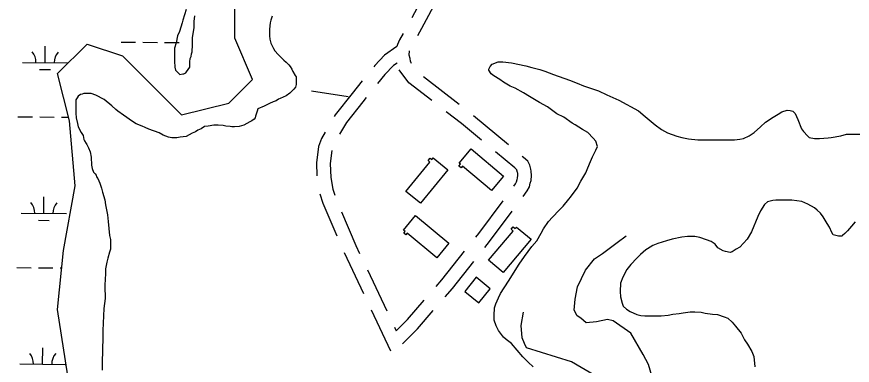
# Model space of a CAD drawing. Extents: x 3271442 to 3309282, y 752266 to 777610.
# Drawn here: x 3301988 to 3303830, y 765340 to 766109 of the extents above; entities that cross this region are included whole.
import ezdxf

# ---------------------------------------------------------------- set-up
doc = ezdxf.new("R2010")
doc.units = 0
for name, color, linetype in [('V-BLDG-OTLN', 7, 'Continuous'), ('V-ROAD-CNTR', 7, 'Continuous'), ('V-SITE-VEGE', 7, 'Continuous'), ('V-TOPO-SHOR', 7, 'Continuous'), ('V-WETL-SWMP', 7, 'Continuous')]:
    doc.layers.add(name, color=color, linetype=linetype)

msp = doc.modelspace()

# ---------------------------------------------------------------- linework, layer by layer
at = {"layer": 'V-BLDG-OTLN'}
for points in [[(3302989.6, 765817.8), (3303061.2, 765757.7), (3303034.4, 765725.8), (3302970.4, 765779.6), (3302967.2, 765775.8), (3302962.7, 765779.6), (3302966.3, 765783.8), (3302963.2, 765786.4)], [(3302937.8, 765771.6), (3302877.7, 765697.8), (3302845.8, 765723.7), (3302898.6, 765788.5), (3302894.6, 765791.7), (3302899.4, 765797.5), (3302903.2, 765794.4), (3302905.9, 765797.6)], [(3302866.7, 765670.6), (3302940.3, 765609.4), (3302913.8, 765577.6), (3302848.4, 765631.9), (3302845.2, 765628), (3302841, 765631.5), (3302844.2, 765635.3), (3302840.2, 765638.7)], [(3303121.6, 765618.2), (3303060, 765545.2), (3303028, 765572.2), (3303082.2, 765636.4), (3303077.6, 765640.2), (3303082.2, 765645.7), (3303086.7, 765641.9), (3303089.6, 765645.3)], [(3303006.7, 765478), (3303031.8, 765509.1), (3303000.8, 765534.3), (3302975.6, 765503.2)]]:
    msp.add_lwpolyline(points, close=True, dxfattribs=at)
at = {"layer": 'V-ROAD-CNTR'}
for p, q in [((3302963.4, 765915.2), (3302884.4, 765976.4)), ((3303071.6, 765826.3), (3302994.8, 765890.4)), ((3302709.4, 765589.3), (3302752.1, 765498.9)), ((3302760.8, 765550.7), (3302803.6, 765460.3)), ((3302769.2, 765462.7), (3302812, 765372.4))]:
    msp.add_line(p, q, dxfattribs=at)
for points in [[(3302900.1, 766197.9), (3302888.9, 766164), (3302859.1, 766107)], [(3302917.7, 766155.6), (3302916.6, 766152.3), (3302880.2, 766082.8), (3302871.3, 766067.1)], [(3302839.6, 766072.1), (3302831.6, 766058.1), (3302827.1, 766047.9), (3302825.6, 766043.7), (3302798.8, 766024), (3302777.2, 766001.8), (3302774.7, 765998.7)], [(3302858, 766006), (3302857, 766007.3), (3302855.8, 766010.9), (3302854.8, 766017.1), (3302853, 766024.6), (3302853.3, 766033.8)], [(3302826.1, 766006.8), (3302818.5, 766001.2), (3302799.6, 765981.9), (3302783.4, 765961.9)], [(3302903.2, 765924), (3302852.5, 765963.2), (3302831.1, 765992)], [(3302749.5, 765967.7), (3302727.2, 765940.1), (3302689.7, 765892.9), (3302687.5, 765889.2)], [(3302758.2, 765930.8), (3302750.6, 765921.4), (3302714.6, 765876), (3302699.6, 765850)], [(3303012.5, 765836.6), (3302968.5, 765873.3), (3302934.8, 765899.5)], [(3302667.6, 765854.5), (3302659.4, 765840.3), (3302653.3, 765822.9), (3302648.8, 765786.6), (3302649.7, 765758.1)], [(3302682.4, 765814.2), (3302678.8, 765785.3), (3302679.9, 765754.3), (3302684.6, 765728.5), (3302688.7, 765715.5)], [(3303083.6, 765735.3), (3303087.5, 765740.9), (3303089.7, 765745.1), (3303091, 765749.8), (3303091.9, 765753.2), (3303092.6, 765759.5), (3303092.4, 765763.9), (3303092, 765765.5), (3303090.5, 765770.9), (3303090.2, 765771.5), (3303085.6, 765775.5), (3303043.2, 765810.9)], [(3303104.1, 765712.3), (3303113.2, 765725.3), (3303117.8, 765734.1), (3303120, 765742), (3303121.5, 765747.7), (3303122.7, 765758.6), (3303122.2, 765768.4), (3303121, 765773.2), (3303118.6, 765782), (3303114.2, 765790.5), (3303105, 765798.3), (3303102.3, 765800.6)], [(3302656.2, 765718.7), (3302662.8, 765697.9), (3302693.5, 765626)], [(3302999.8, 765623.1), (3303006.4, 765631.3), (3303059.9, 765703.1)], [(3302703.8, 765678.5), (3302735.4, 765604.4), (3302743.7, 765586.8)], [(3303020, 765600.3), (3303030.1, 765613), (3303080.2, 765680.2)], [(3302912.1, 765514), (3302925.2, 765529.1), (3302975, 765591.8)], [(3302932.2, 765491.3), (3302948.3, 765510), (3302995.1, 765569)], [(3302820.7, 765424.1), (3302824.4, 765416.4), (3302849.2, 765441), (3302886, 765483.7)], [(3302838.1, 765387.8), (3302871.1, 765420.5), (3302906.1, 765461)]]:
    msp.add_lwpolyline(points, dxfattribs=at)
at = {"layer": 'V-SITE-VEGE'}
for points in [[(3302551.1, 766110.2), (3302547.8, 766101.9), (3302546.2, 766095.3), (3302545.3, 766082), (3302545.3, 766067.1), (3302546.1, 766059.7), (3302547.8, 766050.5), (3302553.5, 766038.9), (3302556.9, 766034), (3302564.3, 766025.7), (3302568.4, 766021.5), (3302576.7, 766013.2), (3302581.7, 766009.1), (3302587.5, 766003.3), (3302590.8, 765999.2), (3302594.1, 765993.4), (3302596.6, 765988.4), (3302601.5, 765979.3), (3302604, 765976.8), (3302604, 765959.4), (3302602.3, 765953.6), (3302599, 765949.5), (3302589.9, 765940.3), (3302581.6, 765934.6), (3302568.3, 765928.8), (3302565, 765927.1), (3302560.1, 765923.8), (3302553.4, 765921.3), (3302545.1, 765918), (3302533.5, 765912.2), (3302519.4, 765905.6), (3302517.8, 765900.7), (3302514.5, 765889.9), (3302513.6, 765885.8), (3302511.1, 765883.3), (3302506.2, 765879.2), (3302502, 765877.5), (3302488.8, 765870.1), (3302478, 765866.8), (3302468.1, 765865.9), (3302462.3, 765865.9), (3302458.1, 765866.8), (3302449, 765867.6), (3302443.2, 765869.3), (3302431.6, 765870.1), (3302422.5, 765870.1), (3302410.1, 765867.7), (3302401.8, 765866.8), (3302394.3, 765861.9), (3302386.9, 765858.6), (3302381.9, 765855.3), (3302374.5, 765852), (3302361.2, 765845.3), (3302347.9, 765843.7), (3302340.5, 765842.1), (3302329.7, 765842.1), (3302322.3, 765843.7), (3302310.7, 765847.9), (3302301.6, 765852.9), (3302279.2, 765861.2), (3302270.9, 765864.5), (3302264.3, 765867.8), (3302251.1, 765872.8), (3302242.8, 765877.8), (3302222.9, 765891.9), (3302210.5, 765901), (3302206.4, 765904.3), (3302197.3, 765912.6), (3302180.7, 765926.7), (3302162.5, 765935.8), (3302151.8, 765940), (3302144.3, 765940), (3302136, 765940), (3302131.9, 765938.3), (3302128.6, 765937.5), (3302123.6, 765934.2), (3302121.1, 765930.1), (3302117.8, 765925.9), (3302117.8, 765910.2), (3302117.8, 765896.1), (3302118.6, 765886.2), (3302121.9, 765873.8), (3302123.5, 765866.3), (3302126, 765861.3), (3302126.8, 765858.8)], [(3302361.5, 766125.3), (3302354, 766101.3), (3302352.4, 766095.5), (3302346.5, 766076.4), (3302342.4, 766067.3), (3302339.1, 766051.6), (3302335.7, 766040), (3302335.7, 766011), (3302336.5, 765997.8), (3302338.2, 765991.1), (3302347.3, 765982), (3302353.9, 765982.8), (3302356.4, 765982.8), (3302360.5, 765985.3), (3302362.2, 765987.8), (3302369.6, 765997.7), (3302369.7, 766009.3), (3302370.5, 766016.8), (3302372.1, 766021.7), (3302373, 766027.5), (3302374.6, 766031.7), (3302375.5, 766047.4), (3302375.5, 766062.3), (3302378.8, 766085.5), (3302378.9, 766098.8), (3302380.5, 766111.2)], [(3303043.8, 765476), (3303049.6, 765489.2), (3303054.6, 765498.3), (3303072, 765525.6), (3303095.3, 765563.7), (3303106.9, 765580.3), (3303123.5, 765602.6), (3303134.3, 765615), (3303144.2, 765631.6), (3303149.2, 765641.5), (3303160, 765657.2), (3303169.1, 765667.2), (3303183.2, 765682.1), (3303192.3, 765691.2), (3303204.8, 765706.9), (3303208.9, 765711), (3303223, 765730.9), (3303231.3, 765746.6), (3303242.1, 765764.8), (3303247.1, 765775.6), (3303252.9, 765789.6), (3303257, 765800.4), (3303264.5, 765814.5), (3303267.8, 765822.8), (3303264.5, 765834.4), (3303258.7, 765841), (3303247.1, 765853.4), (3303234.7, 765860.1), (3303219, 765870.8), (3303212.4, 765874.2), (3303194.2, 765887.4), (3303178.4, 765894.9), (3303157.8, 765910.7), (3303140.4, 765919.8), (3303118, 765933.1), (3303104.8, 765941.4), (3303086.6, 765951.3), (3303075.8, 765956.3), (3303060.9, 765964.6), (3303052.6, 765970.4), (3303039.4, 765978.7), (3303033.6, 765982.8), (3303028.6, 765991.1), (3303028.6, 765993.6), (3303031.1, 765999.4), (3303036.1, 766004.4), (3303049.4, 766009.3), (3303059.3, 766009.3), (3303078.4, 766007.7), (3303109.8, 766001), (3303123.1, 765996.8), (3303141.3, 765992.7), (3303152, 765989.4), (3303171.1, 765981.9), (3303206.7, 765969.4), (3303223.2, 765962.8), (3303237.3, 765957), (3303257.2, 765950.3), (3303270.4, 765945.3), (3303288.6, 765937), (3303315.1, 765925.4), (3303358.2, 765901.3), (3303373.1, 765888.9), (3303395.4, 765870.7), (3303409.5, 765860.7), (3303422.7, 765853.2), (3303442.6, 765845.8), (3303454.2, 765842.4), (3303468.3, 765839.9), (3303489, 765837.4), (3303570.1, 765837.3), (3303581.7, 765839), (3303590, 765840.6), (3303602.4, 765846.4), (3303613.2, 765853.9), (3303627.3, 765866.3), (3303638.1, 765876.2), (3303655.5, 765887.8), (3303666.3, 765894.4), (3303674.6, 765899.4), (3303686.2, 765902.7), (3303692.8, 765902.6), (3303698.6, 765901), (3303703.5, 765896), (3303709.3, 765882.8), (3303717.6, 765862), (3303722.5, 765856.2), (3303730.8, 765846.3), (3303735, 765843), (3303746.5, 765840.5), (3303757.3, 765840.5), (3303776.4, 765842.1), (3303783, 765842.9), (3303804.5, 765846.2), (3303817, 765850.3), (3303853.4, 765850.3)], [(3302126.8, 765858.8), (3302130.1, 765853.9), (3302134.3, 765847.2), (3302135.9, 765838.1), (3302137.6, 765835.6), (3302140.9, 765829.8), (3302142.5, 765827.4), (3302144.2, 765824), (3302145.8, 765819.9), (3302150, 765810.8), (3302151.6, 765799.2), (3302152.4, 765781.8), (3302154.1, 765774.3), (3302157.4, 765766.1), (3302160.7, 765762.7), (3302163.2, 765759.4), (3302164, 765756.1), (3302166.5, 765752), (3302171.4, 765742), (3302174.7, 765731.2), (3302177.2, 765722.1), (3302182.2, 765705.6), (3302183.8, 765694), (3302187.9, 765672.4), (3302189.6, 765657.5), (3302192, 765626.9), (3302194.5, 765617.8), (3302194.5, 765596.2), (3302192, 765589.6), (3302188.6, 765576.4), (3302186.2, 765568.1), (3302183.6, 765553.2), (3302183.6, 765544.1), (3302182.8, 765528.3), (3302182, 765519.2), (3302181.9, 765505.1), (3302182.8, 765496.9), (3302182.8, 765487.7), (3302180.2, 765465.4), (3302177.7, 765417.3), (3302177.7, 765405.8), (3302176.8, 765370.1), (3302176, 765350.3), (3302176, 765329.6)], [(3303835.8, 765656.5), (3303828.3, 765647.4), (3303819.2, 765636.7), (3303813.4, 765630.9), (3303808.4, 765626.7), (3303806.8, 765625.1), (3303799.3, 765625.1), (3303787.7, 765628.4), (3303784.4, 765633.4), (3303779.5, 765645), (3303774.5, 765653.3), (3303765.4, 765667.4), (3303759.6, 765675.6), (3303752.2, 765682.3), (3303746.4, 765687.3), (3303731.5, 765695.6), (3303718.2, 765701.4), (3303696.7, 765704.7), (3303661.1, 765704.7), (3303654.5, 765703.9), (3303642.9, 765700.6), (3303636.2, 765694.8), (3303627.1, 765680.8), (3303621.3, 765668.3), (3303607.2, 765634.4), (3303598.1, 765618.7), (3303581.5, 765600.5), (3303574, 765596.3), (3303564.9, 765590.5), (3303560.8, 765588.9), (3303550, 765591.4), (3303545, 765593), (3303533.4, 765599.7), (3303527.6, 765607.1), (3303518.5, 765613), (3303508.6, 765617.1), (3303493.7, 765622.1), (3303482.9, 765624.6), (3303466.4, 765624.6), (3303454, 765623), (3303432.4, 765618.8), (3303420, 765614.7), (3303400.9, 765608.9), (3303390.2, 765604.8), (3303378.6, 765597.4), (3303374.4, 765594.9), (3303362.8, 765585), (3303354.5, 765576.7), (3303341.3, 765562.6), (3303333, 765551.9), (3303323.8, 765534.5), (3303318.9, 765521.2), (3303318, 765503), (3303318.8, 765491.4), (3303322.1, 765477.3), (3303324.6, 765470.7), (3303332, 765464.1), (3303340.3, 765459.1), (3303354.4, 765452.5), (3303363.5, 765450), (3303372.6, 765449.1), (3303408.2, 765449.1), (3303424, 765450.7), (3303433.9, 765453.2), (3303448, 765454.8), (3303457.1, 765455.7), (3303472, 765458.1), (3303482.8, 765458.1), (3303496.8, 765457.3), (3303505.1, 765455.6), (3303521.7, 765453.1), (3303532.5, 765452.3), (3303547.4, 765447.3), (3303555.6, 765444), (3303564.7, 765435.7), (3303572.2, 765426.5), (3303584.6, 765410.8), (3303592, 765396.7), (3303598.6, 765386.8), (3303608.6, 765371), (3303612.7, 765359.4), (3303615.2, 765337.1)], [(3303126.5, 765336.7), (3303114.9, 765347.5), (3303103.3, 765359.1), (3303078.5, 765388.1), (3303066.9, 765397.3), (3303061.1, 765402.2), (3303056.2, 765408), (3303049.6, 765417.2), (3303044.6, 765427.1), (3303040.5, 765439.5), (3303040.5, 765450.3), (3303041.3, 765466.9), (3303043.8, 765476)]]:
    msp.add_lwpolyline(points, dxfattribs=at)
at = {"layer": 'V-TOPO-SHOR'}
msp.add_line((3302718.3, 765932.2), (3302637.7, 765944.9), dxfattribs=at)
for points in [[(3303387.9, 765317), (3303380.7, 765341.7), (3303368.6, 765364), (3303341.8, 765411.2), (3303302.5, 765438.7), (3303290.2, 765441.2), (3303265.5, 765436.5), (3303243.2, 765434.2), (3303231, 765444.2), (3303223.6, 765449.2), (3303216.3, 765461.6), (3303219, 765486.3), (3303224.1, 765513.4), (3303241.7, 765550.3), (3303261.7, 765574.8), (3303279, 765587), (3303311.3, 765611.4), (3303331.2, 765626.1)], [(3303454.2, 765276.9), (3303390, 765275), (3303370.3, 765282.6), (3303348.2, 765292.6), (3303284.1, 765300.5), (3303262, 765318), (3303210.4, 765348.1), (3303111.9, 765378.5), (3303107, 765388.4), (3303102.2, 765400.8), (3303100, 765428), (3303105.1, 765457.6)]]:
    msp.add_lwpolyline(points, dxfattribs=at)
at = {"layer": 'V-WETL-SWMP'}
for p, q in [((3302050.4, 766008.1), (3302050.7, 766044.1)), ((3302217.8, 766053.2), (3302249.8, 766052.9)), ((3302265.8, 766052.8), (3302297.8, 766052.5)), ((3302313.8, 766052.4), (3302345.8, 766052.1)), ((3302000.4, 766008.5), (3302100.4, 766007.7)), ((3302038.3, 765992.8), (3302062.3, 765992.6)), ((3301990.6, 765888.5), (3302022.6, 765888.3)), ((3302038.6, 765888.1), (3302070.6, 765887.9)), ((3302086.6, 765887.8), (3302102, 765887.6)), ((3302047.6, 765675.5), (3302047.9, 765711.5)), ((3301997.6, 765675.9), (3302097.6, 765675.1)), ((3302035.5, 765660.1), (3302059.5, 765659.9)), ((3301987.8, 765555.9), (3302019.8, 765555.6)), ((3302035.8, 765555.5), (3302067.8, 765555.2)), ((3302083.8, 765555.1), (3302087.2, 765555.1)), ((3302044.9, 765342.8), (3302045.2, 765378.8)), ((3301994.9, 765343.2), (3302094.9, 765342.4))]:
    msp.add_line(p, q, dxfattribs=at)
msp.add_lwpolyline([(3302104, 765293.7), (3302078, 765463), (3302091, 765593.2), (3302117, 765736.4), (3302104, 765879.6), (3302078, 765983.8), (3302143, 766048.9), (3302221.1, 766022.9), (3302351.2, 765892.7), (3302455.3, 765918.7), (3302507.4, 765970.8), (3302468.3, 766061.9), (3302468.3, 766127)], dxfattribs=at)
for centre, start, end in [((3301995.1, 766009.1), 358.7563, 40.2999), ((3302105.6, 766008.1), 138.7563, 180.2999), ((3301992.4, 765676.4), 358.7563, 40.2999), ((3302102.9, 765675.5), 138.7563, 180.2999), ((3301989.7, 765343.7), 358.7563, 40.2999), ((3302100.2, 765342.8), 138.7563, 180.2999)]:
    msp.add_arc(centre, 35.2, start, end, dxfattribs=at)

doc.saveas('drawing.dxf')
